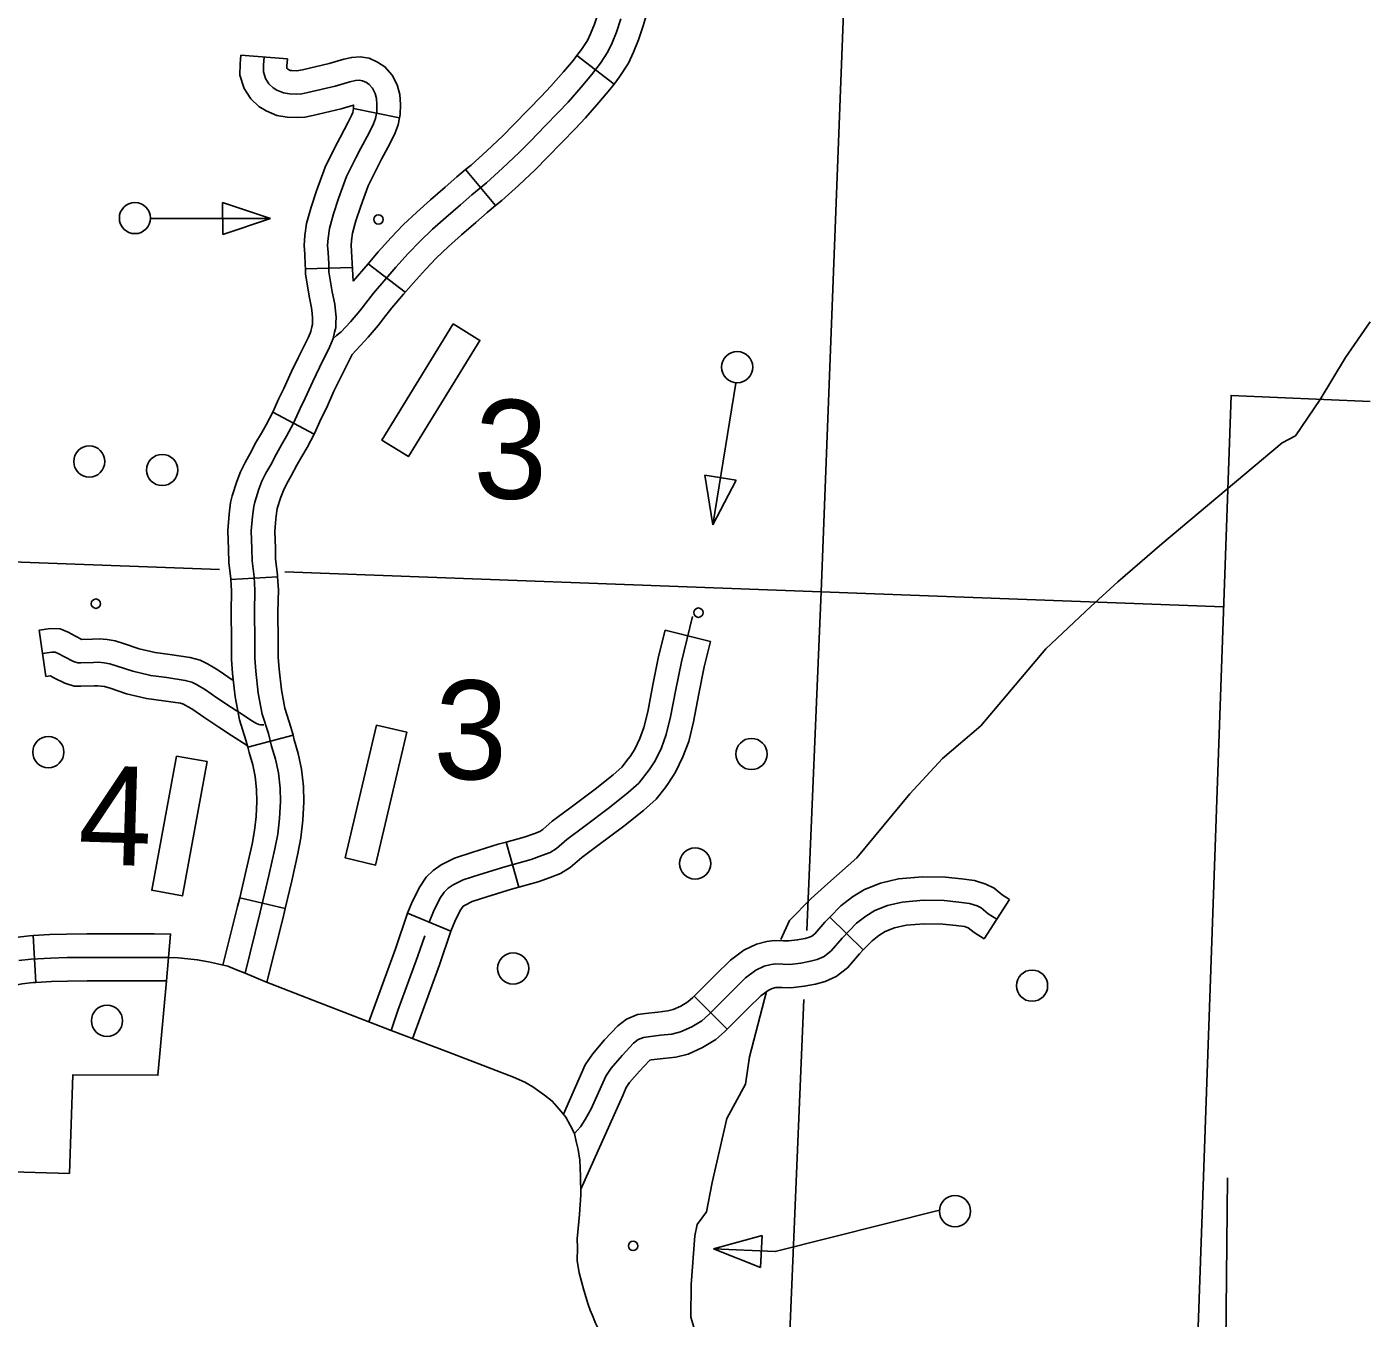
# Model space of a CAD drawing. Extents: x 653372 to 905732, y 627442 to 787275.
# Drawn here: x 724368 to 728673, y 775467 to 779606 of the extents above; entities that cross this region are included whole.
import ezdxf

# ---------------------------------------------------------------- set-up
doc = ezdxf.new("R2010")
doc.units = 0
for name, color, linetype in [('32', 7, 'Continuous'), ('34', 7, 'Continuous'), ('35', 7, 'Continuous'), ('45', 7, 'Continuous'), ('5', 7, 'Continuous'), ('56', 7, 'Continuous'), ('6', 7, 'Continuous')]:
    doc.layers.add(name, color=color, linetype=linetype)

msp = doc.modelspace()

# ---------------------------------------------------------------- linework, layer by layer
at = {"layer": '32'}
for p, q in [((725053, 779514.4), (725202.6, 779503.1)), ((726130.5, 779513.3), (726249.7, 779422.4)), ((725414.7, 779343.8), (725561.6, 779313.7)), ((725774, 779148.2), (725869.8, 779032.7)), ((725260.4, 778830.2), (725410.4, 778834.5)), ((725461.7, 778846.6), (725580.4, 778755)), ((725156.1, 778370.6), (725288.7, 778300.4)), ((725021.6, 777834.1), (725171.3, 777842.7)), ((725075.6, 777297.2), (725220.7, 777335)), ((725049.8, 776814.6), (725195.8, 776780.3)), ((727516.9, 776808.4), (727435.4, 776682.5)), ((725587.4, 776765), (725726.1, 776707.8)), ((726940.8, 776751.9), (727048.5, 776647.5)), ((724397, 776543.2), (724387.9, 776692.9)), ((726505.9, 776499.2), (726611.9, 776393))]:
    msp.add_line(p, q, dxfattribs=at)
for points in [[(726242.9, 779975), (726237.4, 779870.8), (726231.5, 779812.1), (726225.5, 779778.9), (726222, 779745.3), (726210.8, 779689.3), (726199.5, 779654.1), (726187, 779614.7), (726174.3, 779583.7), (726164.3, 779561.5), (726145.1, 779532.6), (726130.5, 779513.3)], [(726392.7, 779967.1), (726387, 779859.3), (726380.2, 779791.3), (726374.1, 779757.7), (726370.5, 779722.8), (726356.2, 779651.4), (726342.4, 779608.5), (726328.1, 779563.5), (726312.1, 779524.5), (726296.2, 779488.9), (726267.4, 779445.5), (726249.7, 779422.4)], [(726270.9, 779631.3), (726257.6, 779589.1), (726243.2, 779554.1), (726230.2, 779525.2), (726206.3, 779489.1), (726177.8, 779451.8), (726144.2, 779412.1), (726102.7, 779364.6), (726070.6, 779330.6), (726029.3, 779288), (725981.4, 779239.2), (725946, 779202.7), (725892.3, 779152.8), (725840.7, 779106.1), (725794.2, 779067.5), (725757.6, 779035.5), (725710.6, 778994.9), (725668.2, 778956.8), (725627, 778917.8), (725590.2, 778879.5), (725550.1, 778834.9), (725518.5, 778797.7), (725479, 778752.5), (725435.3, 778695.9), (725405, 778660.6), (725374.8, 778627.8), (725359.9, 778616.2), (725348.9, 778606.5)], [(725053, 779514.4), (725050.9, 779487.2), (725050.5, 779450.3), (725064.3, 779407.6), (725085.8, 779375), (725111.5, 779350.6), (725134.2, 779336.5), (725169.2, 779321.3), (725202.4, 779315.8), (725234.4, 779314.8), (725259.1, 779316.4), (725284.1, 779321.6), (725375.1, 779343), (725414.7, 779354.7), (725414.3, 779341.9), (725414.7, 779343.8)], [(725127.8, 779508.7), (725125.9, 779483.9), (725125.6, 779461.7), (725132.5, 779440.4), (725143.7, 779423.5), (725157.6, 779410.2), (725169.1, 779403.1), (725190.6, 779393.8), (725209.7, 779390.6), (725233.1, 779389.9), (725248.9, 779390.9), (725267.9, 779394.8), (725355.9, 779415.6), (725402.3, 779429.3), (725420.5, 779433.2), (725432.6, 779434.4), (725443.1, 779432.5), (725455.7, 779426.9), (725465.3, 779420.6), (725475.5, 779409), (725484, 779392.1), (725488.8, 779376.2), (725489.8, 779356.5), (725489, 779333.2), (725484.6, 779311.6), (725478.8, 779294.5), (725464.4, 779265.5), (725438.1, 779216.5), (725422.1, 779185.4), (725392.4, 779126), (725366.9, 779055.1), (725350.4, 779005.9), (725337.7, 778959.5), (725333, 778928.8), (725331.5, 778904.7), (725333.1, 778882.1), (725335, 778845.8), (725335.8, 778820.2), (725340.8, 778788.4), (725346.7, 778756.5), (725354.5, 778716.4), (725356.9, 778694.4), (725358.5, 778674.8), (725358, 778656.7), (725357.5, 778641.6), (725354.1, 778626.7), (725348.9, 778606.5), (725339.1, 778581.2), (725305.5, 778514), (725283.8, 778469.4), (725259.6, 778415.1), (725243.5, 778382.6), (725222.5, 778335.7), (725200.2, 778293.4), (725184.3, 778266), (725167.6, 778237.1), (725149.2, 778202.3), (725134.1, 778174.8), (725121.2, 778149.6), (725111.4, 778123.5), (725098.1, 778082.5), (725094.7, 778068.2), (725090.7, 778036), (725087.1, 777990.1), (725089.1, 777932.8), (725090.2, 777894.3), (725096.2, 777842.7), (725098.7, 777799.7), (725097.4, 777730.4), (725098.4, 777639.1), (725098.2, 777581.9), (725101.4, 777540.3), (725109.1, 777469.7), (725122.2, 777403), (725141.8, 777340.6), (725152.2, 777300.3), (725164.6, 777258.5), (725173.8, 777214.5), (725179.1, 777166.1), (725180.1, 777122.4), (725177.7, 777068.9), (725171.7, 777018.4), (725162.7, 776971.2), (725143.6, 776885.8), (725115.9, 776768.3), (725083.4, 776638.2), (725067.9, 776572.3)], [(725202.6, 779503.1), (725200.9, 779480.6), (725200.8, 779473.1), (725201.5, 779471.9), (725203.7, 779469.9), (725203.9, 779469.7), (725212, 779466.2), (725217.1, 779465.4), (725231.8, 779464.9), (725238.8, 779465.4), (725251.6, 779468.1), (725336.7, 779488.1), (725383.6, 779501.9), (725408.9, 779507.5), (725435.5, 779510), (725465.1, 779504.8), (725491.9, 779492.9), (725515, 779477.7), (725538.1, 779451.3), (725554, 779420.1), (725563.3, 779388.9), (725564.8, 779357.2), (725563.8, 779324.5), (725561.6, 779313.8)], [(726130.5, 779513.3), (726119.4, 779498.8), (726087.4, 779461), (726047.2, 779415.1), (726016.4, 779382.5), (725975.6, 779340.3), (725927.7, 779291.6), (725893.5, 779256.4), (725841.6, 779208.1), (725791.6, 779162.7), (725774, 779148.2)], [(726249.7, 779422.4), (726236.3, 779404.8), (726201.1, 779363.2), (726158.2, 779314.1), (726124.7, 779278.7), (726082.9, 779235.6), (726035, 779186.8), (725998.4, 779149.1), (725943.1, 779097.6), (725889.9, 779049.4), (725869.8, 779032.7)], [(725414.7, 779343.8), (725412.1, 779331.2), (725409.4, 779323.3), (725397.8, 779300), (725371.7, 779251.4), (725355.2, 779219.3), (725323.3, 779155.5), (725296.1, 779079.8), (725278.6, 779027.8), (725264.2, 778975.2), (725258.3, 778936.7), (725256.4, 778904.4), (725258.2, 778877.5), (725260.1, 778842.8), (725260.4, 778830.2)], [(725561.6, 779313.7), (725557.2, 779292), (725548.3, 779265.6), (725531, 779231), (725504.5, 779181.7), (725489, 779151.5), (725461.5, 779096.4), (725437.8, 779030.5), (725422.2, 778984), (725411.2, 778943.9), (725407.7, 778920.8), (725406.7, 778905), (725408, 778886.7), (725413, 778791)], [(725774, 779148.2), (725745.5, 779124.5), (725708.4, 779092.1), (725661.1, 779051.2), (725617.3, 779011.9), (725574.1, 778971), (725535.3, 778930.5), (725493.7, 778884.3), (725461.7, 778846.6), (725413, 778791)], [(725869.8, 779032.7), (725842.8, 779010.4), (725806.8, 778978.9), (725760.2, 778938.6), (725719, 778901.6), (725679.8, 778864.6), (725645.2, 778828.4), (725606.6, 778785.5), (725575.3, 778748.7), (725537, 778704.8), (725510.5, 778670.5)], [(725260.4, 778830.2), (725260.9, 778813.2), (725266.9, 778775.7), (725273, 778742.6), (725280.3, 778705.2), (725282.2, 778687.2), (725283.4, 778672.7), (725283, 778659), (725282.8, 778651.3), (725281.2, 778644.4), (725277.4, 778629.3), (725270.5, 778611.5), (725238.2, 778547.2), (725215.8, 778501.1), (725191.7, 778447), (725175.6, 778414.5), (725155.1, 778368.6), (725156.1, 778370.6)], [(725510.5, 778670.5), (725493.5, 778648.5), (725461.1, 778610.7), (725410.1, 778555.4)], [(725410.1, 778555.4), (725372.7, 778480.8), (725351.8, 778437.7), (725327.5, 778383.2), (725311.4, 778350.6), (725290, 778302.8), (725288.7, 778300.4)], [(725156.1, 778370.6), (725134.5, 778329.8), (725119.3, 778303.6), (725101.9, 778273.4), (725083.2, 778237.9), (725067.8, 778209.9), (725052.5, 778179.9), (725040.6, 778148.3), (725025.9, 778102.9), (725020.8, 778081.7), (725016.1, 778043.5), (725012, 777991.7), (725014.2, 777930.3), (725015.3, 777888.9), (725021.5, 777836.2), (725021.6, 777834.1)], [(725288.7, 778300.4), (725265.8, 778257.1), (725249.2, 778228.5), (725233.2, 778200.9), (725215.2, 778166.7), (725200.3, 778139.7), (725190, 778119.3), (725182.2, 778098.7), (725170.4, 778062.1), (725168.6, 778054.8), (725165.3, 778028.4), (725162.2, 777988.5), (725164.1, 777935.2), (725165.1, 777899.7), (725171, 777849.2), (725171.3, 777842.7)], [(725171.3, 777842.7), (725173.7, 777801.1), (725172.4, 777730.1), (725173.4, 777639.4), (725173.2, 777584.7), (725176.1, 777547.3), (725183.3, 777481), (725195, 777421.5), (725213.9, 777361.3), (725220.7, 777335)], [(725021.6, 777834.1), (725023.6, 777798.2), (725022.3, 777730.7), (725023.4, 777638.9), (725023.2, 777579.1), (725026.8, 777533.3), (725034.9, 777458.4), (725049.4, 777384.5), (725069.7, 777319.9), (725075.6, 777297.2)], [(725220.7, 777335), (725224.5, 777320.4), (725237.3, 777276.8), (725247.9, 777226.3), (725254, 777171), (725255.1, 777121.5), (725252.5, 777062.8), (725245.8, 777006.9), (725236.2, 776956), (725216.7, 776869), (725195.8, 776780.3)], [(725075.6, 777297.2), (725080, 777280.3), (725091.8, 777240.2), (725099.6, 777202.7), (725104.2, 777161.2), (725105, 777123.2), (725102.9, 777075), (725097.5, 777029.8), (725089.3, 776986.4), (725070.5, 776902.6), (725049.8, 776814.6)], [(724134.9, 776921.1), (724137, 776915.9), (724186.9, 776803.9), (724213.4, 776726.3), (724236, 776668), (724242, 776669.3), (724330, 776687.2), (724375.7, 776692.1), (724387.9, 776692.9)], [(723995.5, 776865.8), (723998.7, 776857.7), (724047.2, 776749), (724072.4, 776674.9), (724100.7, 776602.1), (724116.8, 776571.4), (724132.3, 776550.2), (724162.3, 776526.3), (724190.7, 776517.6), (724222.4, 776512.1), (724272.1, 776522.3), (724353.1, 776538.8), (724388.4, 776542.6), (724397, 776543.2)], [(727516.9, 776808.4), (727493, 776823.9), (727467.4, 776845.1), (727441.6, 776858.1), (727404.9, 776869.4), (727362.8, 776874.8), (727311.9, 776880), (727238.5, 776881.3), (727161.5, 776874.8), (727103.7, 776860.9), (727052.3, 776840.9), (727013.6, 776817.4), (726976.3, 776788.5), (726940.8, 776751.9)], [(725049.8, 776814.6), (725043, 776786), (724996.1, 776598.3)], [(727476.2, 776745.4), (727448.6, 776763.3), (727426.1, 776781.9), (727413.5, 776788.2), (727389, 776795.8), (727354.2, 776800.3), (727307.4, 776805.1), (727241, 776806.2), (727173.4, 776800.6), (727126.2, 776789.2), (727085.6, 776773.4), (727056.1, 776755.5), (727026.4, 776732.5), (726980.7, 776685.3), (726945.4, 776644.5), (726922.6, 776626.4), (726901, 776616.9), (726878.7, 776610.7), (726847.8, 776604.8), (726812.7, 776600.7), (726790.6, 776601.4), (726767.6, 776602.1), (726753.4, 776600), (726731.1, 776594.7), (726704.2, 776581.8), (726671.1, 776557.2), (726627.2, 776514.2), (726553.3, 776440.5), (726530.6, 776420), (726498.4, 776400.5), (726463, 776384.5), (726434.6, 776377.7), (726398.7, 776373.7), (726359.4, 776368.9), (726344.4, 776366.9), (726327.1, 776359.8), (726312.3, 776348.3), (726275.3, 776308.4), (726239.9, 776267.7), (726223, 776242.6), (726209.3, 776211.5), (726176.4, 776137.8), (726157.4, 776103.4), (726142.2, 776080), (726122.8, 776058.4)], [(725195.8, 776780.3), (725188.8, 776750.7), (725137, 776543.5)], [(725587.4, 776765), (725548.9, 776650.5), (725464, 776416.2)], [(726940.8, 776751.9), (726925.4, 776736), (726893.2, 776698.9), (726883.4, 776691.1), (726875.7, 776687.7), (726861.7, 776683.8), (726836.5, 776679), (726809.5, 776675.9), (726792.8, 776676.4), (726763.1, 776677.3), (726739.1, 776673.7), (726705.9, 776665.8), (726665.3, 776646.4), (726622.3, 776614.4), (726574.4, 776567.5), (726505.9, 776499.2)], [(727435.4, 776682.5), (727404.1, 776702.7), (727385, 776718.5), (727373.1, 776722.2), (727345.6, 776725.8), (727302.9, 776730.1), (727243.4, 776731.2), (727185.4, 776726.3), (727148.7, 776717.5), (727119, 776705.9), (727098.6, 776693.6), (727076.6, 776676.5), (727048.5, 776647.5)], [(724387.9, 776692.9), (724440.9, 776696.1), (724495.2, 776697.4), (724559.9, 776698.3), (724775.4, 776698.4), (724828.4, 776697.9), (724814.9, 776548)], [(725643.5, 776692.5), (725619.5, 776625.2), (725557.1, 776452.9), (725535.5, 776388.5)], [(725726.1, 776707.8), (725690.1, 776599.8), (725604.1, 776362.6)], [(727048.5, 776647.5), (727036, 776634.6), (726997.5, 776590.2), (726961.8, 776561.8), (726926.3, 776546), (726895.7, 776537.6), (726859.2, 776530.6), (726815.9, 776525.6), (726788.3, 776526.4), (726772.1, 776526.9), (726767.6, 776526.3), (726756.2, 776523.6), (726743.1, 776517.3), (726719.9, 776500.1), (726679.9, 776460.9), (726611.9, 776393)], [(724341.5, 776613), (724382, 776617.4), (724444.1, 776621.2), (724496.6, 776622.4), (724560.5, 776623.3), (724775.1, 776623.4), (724821, 776623), (724852.9, 776622), (724883.8, 776618.3), (724913.7, 776615.5), (724950.1, 776608.8), (724979, 776602.3), (725011.6, 776594.7), (725039.6, 776583.7), (725067.9, 776572.3), (725130.2, 776546.1), (725284.2, 776486.1), (725535.5, 776388.5), (725719.2, 776319.1), (725927, 776239.7), (725964.1, 776223.5), (725988.9, 776208.7), (726026.6, 776182.2), (726051.4, 776162.7), (726074, 776136.7), (726094.8, 776110.7), (726109.1, 776085), (726122.8, 776058.4), (726128.2, 776033.7), (726134.9, 776007.2), (726139.5, 775973.3), (726141.7, 775922.6), (726142.8, 775862.5), (726139, 775798.7), (726131.9, 775721.1), (726132.9, 775691.9), (726131.7, 775651.6), (726138, 775612), (726152.3, 775556.2), (726167, 775510.9)], [(724397, 776543.2), (724447.2, 776546.2), (724498.1, 776547.4), (724561, 776548.3), (724774.7, 776548.4), (724814.9, 776548)], [(726505.9, 776499.2), (726501.7, 776495), (726485.6, 776480.5), (726463.4, 776467), (726438.6, 776455.8), (726421.6, 776451.7), (726390, 776448.2), (726349.9, 776443.3), (726324.8, 776440), (726289.1, 776425.2), (726261.5, 776403.8), (726219.4, 776358.5), (726180.3, 776313.4), (726157.1, 776279), (726087.5, 776121.2)], [(726611.9, 776393), (726604.9, 776386), (726575.5, 776359.6), (726533.4, 776334), (726487.4, 776313.3), (726447.7, 776303.7), (726407.4, 776299.2), (726368.8, 776294.5), (726364.6, 776293.9), (726363, 776292.7), (726331.1, 776258.3), (726299.5, 776222), (726288.9, 776206.2), (726277.8, 776181.1), (726143.6, 775880.7)]]:
    msp.add_lwpolyline(points, dxfattribs=at)
at = {"layer": '34'}
for points in [[(726167, 775510.9), (726152.3, 775556.2), (726138, 775612), (726131.7, 775651.6), (726132.9, 775691.9), (726131.9, 775721.1), (726139, 775798.7), (726142.8, 775862.5), (726141.7, 775922.6), (726139.5, 775973.3), (726134.9, 776007.2), (726128.2, 776033.7), (726122.8, 776058.4), (726109.1, 776085), (726094.8, 776110.7), (726074, 776136.7), (726051.4, 776162.7), (726026.6, 776182.2), (725988.9, 776208.7), (725964.1, 776223.5), (725927, 776239.7), (725719.2, 776319.1), (725535.5, 776388.5), (725284.2, 776486.1), (725130.2, 776546.1), (725067.9, 776572.3), (725039.6, 776583.7), (725011.6, 776594.7), (724979, 776602.3), (724950.1, 776608.8), (724913.7, 776615.5), (724883.8, 776618.3), (724852.9, 776622), (724821.3, 776623)], [(728215.6, 775916.9), (728210.8, 775388.2), (728215.3, 775311.3), (728222.2, 775257.4), (728230.9, 775232.4), (728240.7, 775219.3), (728256.5, 775206.9), (728270.9, 775201.4), (728283.6, 775198.4), (728324.5, 775197.2), (728396.1, 775198.4), (728473.6, 775195.3), (728581.7, 775190.3), (728672.8, 775188.4)], [(726470.7, 775013.5), (726373.7, 775173.7), (726321.2, 775249.2), (726267.8, 775326.3), (726238, 775366.2), (726216.1, 775401.8), (726203.2, 775425.3), (726190.5, 775451.1), (726180.1, 775475.3), (726172.7, 775492.2), (726167, 775510.9)]]:
    msp.add_lwpolyline(points, dxfattribs=at)
at = {"layer": '35'}
for points in [[(726783.9, 776680.4), (726812, 776741.6), (726881.1, 776812.4), (726935, 776860.3), (727027.8, 776942.1), (727197.1, 777147.7), (727302.5, 777261.1), (727425.1, 777365.3), (727633.6, 777612.6), (727777.5, 777748.2), (727864.4, 777827.2), (728004.9, 777948.3), (728390.5, 778271.9), (728433.5, 778294.8), (728512.9, 778411.1), (728593.9, 778545.6), (728672.8, 778660.2)], [(726632.2, 774965.6), (726580.7, 775064.2), (726559.1, 775144.9), (726541.5, 775250), (726537.4, 775308.4), (726521.7, 775385.1), (726495.9, 775469.9), (726496.8, 775574.5), (726508, 775730.5), (726515.7, 775767.3), (726546.3, 775807.8), (726564.4, 775902.1), (726611.4, 776106.9), (726670.5, 776216.9), (726684.1, 776304.7), (726738.1, 776513.5)]]:
    msp.add_lwpolyline(points, dxfattribs=at)
at = {"layer": '45'}
for p, q in [((724428.2, 777523.1), (724406.7, 777671.6)), ((726413.2, 777672.1), (726558.8, 777636.1)), ((725904.3, 776993), (725944.7, 776848.5))]:
    msp.add_line(p, q, dxfattribs=at)
for points in [[(726501.4, 777716.3), (726465.4, 777570.7), (726447.6, 777482.2), (726430.7, 777393.8), (726416.9, 777337.7), (726401.3, 777295.1), (726381.2, 777253.5), (726362.3, 777223.9), (726329.3, 777182), (726295.3, 777151.3), (726235, 777103.4), (726152.5, 777041.8), (726098.6, 777001.2), (726065.3, 776972), (726044.6, 776959.8), (726018.6, 776949.3), (725984.3, 776937.5), (725899.5, 776913.8), (725819.6, 776889.1), (725766.4, 776871.8), (725733.5, 776855.5), (725718.1, 776844.6), (725705.6, 776832.2), (725691.4, 776811.5), (725670.6, 776769.9), (725656.8, 776736.4)], [(724406.7, 777671.6), (724443.5, 777676.9), (724474.4, 777675.9), (724500.3, 777665.1), (724523.6, 777652.6), (724543.6, 777642.3), (724577.6, 777643.2), (724599.5, 777644.6), (724625.5, 777641.6), (724650.6, 777637.7), (724680.5, 777628.3), (724728, 777612.6), (724778.8, 777600.4), (724826.4, 777594.1), (724891, 777584.7), (724923.1, 777575.7), (724947, 777564), (724964.4, 777553.5)], [(726413.2, 777672.1), (726392.2, 777587.1), (726374, 777496.7), (726357.4, 777409.8), (726345.1, 777359.6), (726332.2, 777324.4), (726315.7, 777290.2), (726301, 777267.4), (726295, 777259.7)], [(726558.8, 777636.1), (726538.6, 777554.3), (726521.2, 777467.8), (726504, 777377.8), (726488.8, 777315.7), (726470.5, 777265.9), (726446.8, 777216.8), (726423.5, 777180.5), (726413, 777167.2)], [(724417.4, 777597.3), (724447.7, 777601.7), (724458.3, 777601.4), (724467.9, 777597.3), (724488.7, 777586.1), (724516.9, 777571.7), (724531.1, 777567.5), (724540.9, 777567.2), (724580.9, 777568.3), (724597.5, 777569.3), (724615.5, 777567.3), (724633.5, 777564.5), (724657.4, 777557), (724707.4, 777540.4), (724765, 777526.6), (724816.1, 777519.8), (724875.4, 777511.2), (724896.3, 777505.3), (724911.2, 777498.1), (724940, 777480.6), (724977, 777455.4), (725023.9, 777424.2), (725065, 777397.7), (725086, 777383.9), (725101.6, 777374), (725111.2, 777369.5), (725116.5, 777368.6), (725127, 777368.3)], [(724964.4, 777553.5), (724980.6, 777543.7), (725028.5, 777511)], [(724428.2, 777523.1), (724443.5, 777525.3), (724453.9, 777519.7), (724489, 777501.8), (724519.2, 777492.9), (724540.8, 777492.2), (724584.2, 777493.4), (724595.5, 777494), (724605.5, 777492.9), (724616.4, 777491.2), (724634.4, 777485.6), (724686.8, 777468.2), (724751.3, 777452.7), (724805.8, 777445.5), (724859.8, 777437.7), (724869.5, 777434.9), (724875.3, 777432.1), (724886.8, 777425.2)], [(724886.8, 777425.2), (724899.5, 777417.5), (724935.1, 777393.2), (724982.8, 777361.4), (725024.1, 777334.8), (725073.4, 777302.4)], [(726295, 777259.7), (726274.3, 777233.4), (726246.8, 777208.6), (726189.2, 777162.8), (726107.6, 777101.8), (726051.2, 777059.4), (726021.2, 777033.1), (726011.3, 777027.2), (725992.3, 777019.5), (725962, 777009.1), (725904.3, 776993)], [(726413.1, 777167.2), (726384.3, 777130.5), (726343.7, 777094), (726280.8, 777044), (726197.5, 776981.7), (726145.9, 776942.9), (726109.4, 776910.9), (726077.9, 776892.4), (726044.9, 776879), (726006.6, 776865.8), (725944.7, 776848.5)], [(725904.3, 776993), (725878.3, 776985.8), (725797, 776960.6), (725738, 776941.5), (725695, 776920.1), (725669.6, 776902.2), (725647.7, 776880.3), (725626.7, 776849.7), (725602.3, 776801), (725587.4, 776765)], [(725944.7, 776848.5), (725920.7, 776841.9), (725842.3, 776817.6), (725794.8, 776802.2), (725772, 776790.9), (725766.5, 776787), (725763.6, 776784.1), (725756.2, 776773.3), (725738.9, 776738.8), (725726.1, 776707.8)]]:
    msp.add_lwpolyline(points, dxfattribs=at)
at = {"layer": '5'}
for points in [[(727085.6, 782259.3), (726913.3, 777795.2)], [(724985.2, 777866.3), (723741.2, 777912.2)], [(726913.3, 777795.2), (725194.1, 777858.6)], [(726913.3, 777795.2), (726867.6, 776709.8)], [(728203, 777746.5), (726913.3, 777795.2)], [(726858.3, 776488.7), (726806, 775244.5)]]:
    msp.add_lwpolyline(points, dxfattribs=at)
at = {"layer": '56'}
for p, q in [((724995.2, 779042.4), (725148.2, 778991.6)), ((724995.3, 778940.4), (724995.2, 779042.4)), ((725148.2, 778991.6), (724995.3, 778940.4)), ((726565.9, 778009.5), (726540.3, 778168.8)), ((726540.3, 778168.8), (726641, 778152.3)), ((726641, 778152.3), (726565.9, 778009.5)), ((726568.6, 775689), (726724.1, 775731.6)), ((726724.1, 775731.6), (726718.6, 775629.8)), ((726718.6, 775629.8), (726568.6, 775689))]:
    msp.add_line(p, q, dxfattribs=at)
for points in [[(724766.3, 778991.2), (725148.2, 778991.6)], [(726640.3, 778463.3), (726565.9, 778009.5)], [(727292.4, 775813.5), (726766.4, 775680.6), (726568.6, 775689)]]:
    msp.add_lwpolyline(points, dxfattribs=at)
for points in [[(725734.4, 778653.3), (725819.6, 778600.9), (725590.6, 778228.2), (725505.4, 778280.5)], [(725487.8, 777368), (725585.1, 777345.2), (725485.4, 776919.2), (725388, 776942)], [(724846.9, 777268.7), (724945.2, 777250.6), (724866.2, 776820.3), (724767.8, 776838.4)]]:
    msp.add_lwpolyline(points, close=True, dxfattribs=at)
for centre, radius in [((724714.1, 778992.8), 50), ((725494.6, 778988.5), 15), ((726644.3, 778515.2), 50), ((724567.8, 778212.4), 50), ((724801.6, 778185.3), 50), ((724589.1, 777756.9), 15), ((726520.1, 777728.1), 15), ((724436.4, 777281.1), 50), ((726689.8, 777275), 50), ((726509.5, 776924.1), 50), ((725926.2, 776587.9), 50), ((727589.3, 776532.6), 50), ((724624.6, 776420.2), 50), ((727342.3, 775809.9), 50), ((726310.5, 775698.4), 15)]:
    msp.add_circle(centre, radius, dxfattribs=at)
at = {"layer": '6'}
for points in [[(728672.8, 778405.1), (728226.9, 778424.6), (728110.8, 775137.3)], [(724814.9, 776548), (724787.7, 776245.6), (724515, 776246.6), (724503.9, 775931.1), (724172.9, 775939.9)]]:
    msp.add_lwpolyline(points, dxfattribs=at)

# ---------------------------------------------------------------- texts
at = {"layer": '56'}
for s, p in [('3', (725796.5, 778096.8)), ('3', (725668.3, 777197.7)), ('4', (724529.6, 776923))]:
    msp.add_text(s, height=316.8, rotation=358.28, dxfattribs=at).set_placement(p)

doc.saveas('drawing.dxf')
